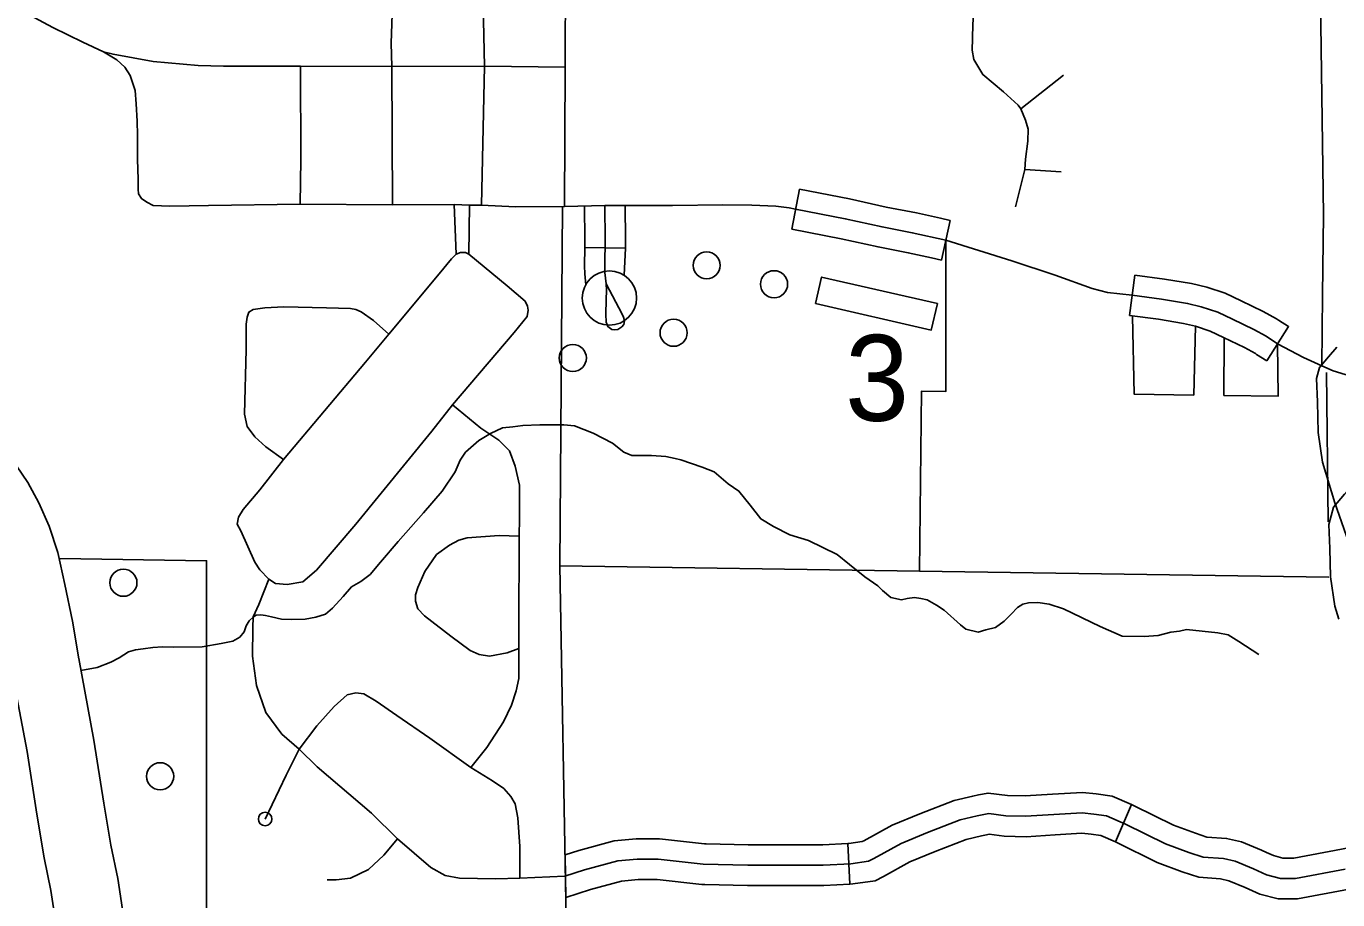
# Model space of a CAD drawing. Extents: x 22866 to 28196, y 1324810 to 1328105.
# Drawn here: x 25920.9 to 26036.8, y 1325997.2 to 1326074.4 of the extents above; entities that cross this region are included whole.
import ezdxf

# ---------------------------------------------------------------- set-up
doc = ezdxf.new("R2010")
doc.units = 0
for name, color, linetype in [('Level 10', 7, 'Continuous'), ('Level 31', 7, 'Continuous'), ('Level 32', 7, 'Continuous'), ('Level 33', 7, 'Continuous'), ('Level 34', 7, 'Continuous'), ('Level 35', 7, 'Continuous'), ('Level 45', 7, 'Continuous'), ('Level 5', 7, 'Continuous'), ('Level 56', 7, 'Continuous'), ('Level 6', 7, 'Continuous')]:
    doc.layers.add(name, color=color, linetype=linetype)

msp = doc.modelspace()

# ---------------------------------------------------------------- linework, layer by layer
at = {"layer": 'Level 10'}
for points in [[(25925.53, 1326018.46), (25924.97, 1326021.79), (25924.28, 1326025.05), (25923.67, 1326027.88), (25922.9, 1326030.2), (25922, 1326032.28), (25921.03, 1326034.05), (25919.52, 1326036.28), (25917.16, 1326038.87), (25913.93, 1326042.62), (25910.26, 1326046.76), (25908.39, 1326048.9)], [(25931.25, 1325982.7), (25930.99, 1325984.86), (25930.2, 1325991), (25928.98, 1325999.05), (25928.37, 1326001.99), (25927.73, 1326005.69), (25926.86, 1326011.28), (25925.52, 1326018.51)], [(25919.62, 1326017.41), (25920.95, 1326010.28), (25921.81, 1326004.72), (25922.47, 1326000.87), (25923.07, 1325997.99), (25924.25, 1325990.17), (25925.03, 1325984.11), (25925.3, 1325981.88), (25931.25, 1325982.7)]]:
    msp.add_lwpolyline(points, dxfattribs=at)
at = {"layer": 'Level 31'}
for p, q in [((25988.55, 1326056.46), (25989.23, 1326060)), ((26018.41, 1326048.83), (26018.87, 1326052.4))]:
    msp.add_line(p, q, dxfattribs=at)
for points in [[(25989.23, 1326060), (25993.65, 1326059.15), (25996.91, 1326058.43), (25999.58, 1326057.91), (26001.7, 1326057.44)], [(25988.89, 1326058.23), (25993.29, 1326057.39), (25996.54, 1326056.67), (25999.21, 1326056.15), (26002.17, 1326055.49)], [(26002.56, 1326057.25), (26001.78, 1326053.73), (26000.91, 1326053.93)], [(26001.7, 1326057.44), (26002.56, 1326057.25)], [(26000.91, 1326053.93), (25998.85, 1326054.39), (25996.18, 1326054.9), (25992.92, 1326055.62), (25988.55, 1326056.46)], [(26018.87, 1326052.4), (26021.5, 1326052.06), (26023.89, 1326051.67), (26025.24, 1326051.35), (26026.88, 1326050.81), (26028.29, 1326050.14), (26030.22, 1326049.2), (26031.4, 1326048.55), (26031.59, 1326048.43)], [(26018.64, 1326050.62), (26021.24, 1326050.28)], [(26021.24, 1326050.28), (26023.54, 1326049.9), (26024.75, 1326049.61), (26026.21, 1326049.13), (26027.51, 1326048.51), (26029.4, 1326047.6), (26030.48, 1326047), (26031.51, 1326046.34)], [(26018.41, 1326048.83), (26020.98, 1326048.5), (26023.18, 1326048.14), (26024.26, 1326047.88), (26025.54, 1326047.46), (26026.73, 1326046.89), (26028.57, 1326046.01), (26029.55, 1326045.46), (26029.65, 1326045.39)], [(26031.59, 1326048.43), (26032.48, 1326047.86), (26030.54, 1326044.82)], [(26029.65, 1326045.39), (26030.54, 1326044.82)]]:
    msp.add_lwpolyline(points, dxfattribs=at)
at = {"layer": 'Level 32'}
for q in [(25970.25, 1326054.86), (25973.74, 1326052.4)]:
    msp.add_line((25973.85, 1326054.8), q, dxfattribs=at)
for points in [[(25970.25, 1326054.86), (25970.26, 1326055.63), (25970.24, 1326058.45)], [(25972.15, 1326051.65), (25973.56, 1326048.94), (25973.67, 1326048.68), (25973.77, 1326048.35), (25973.72, 1326048.05), (25973.53, 1326047.83), (25973.17, 1326047.59), (25972.92, 1326047.57), (25972.65, 1326047.6), (25972.3, 1326047.86), (25972.15, 1326048.26), (25972.11, 1326048.94), (25972.15, 1326050.23), (25972.18, 1326051.09), (25972.15, 1326051.65), (25972.04, 1326052.65), (25972.03, 1326053.24), (25972.06, 1326055.62), (25972.04, 1326058.46)], [(25973.85, 1326054.8), (25973.86, 1326055.61), (25973.84, 1326058.47)], [(25970.35, 1326051.56), (25970.25, 1326052.53), (25970.22, 1326053.22), (25970.25, 1326054.86)], [(26034.94, 1326043.25), (26035.21, 1326044.23), (26036.01, 1326045.19), (26036.74, 1326046.03)], [(26045.13, 1326010.94), (26041.37, 1326019.92), (26039, 1326025.29), (26036.55, 1326032.26), (26035.48, 1326035.87), (26035.09, 1326038.5), (26035.02, 1326041.19), (26034.94, 1326043.25)], [(26036.91, 1326021.97), (26036.56, 1326023.13), (26036.18, 1326025.73), (26036.11, 1326028.23), (26036.03, 1326030.35), (26036.45, 1326031.87), (26037.43, 1326033.04), (26038.09, 1326033.8), (26040.82, 1326031.45)]]:
    msp.add_lwpolyline(points, dxfattribs=at)
msp.add_circle((25972.44, 1326050.38), 2.4, dxfattribs=at)
at = {"layer": 'Level 33'}
for points in [[(26035.42, 1326044.39), (26035.46, 1326050.62), (26035.56, 1326057.75), (26035.32, 1326074.56), (26035.46, 1326085.73), (26035.5, 1326088.16)], [(25953.2, 1326070.87), (25945.13, 1326070.88), (25938.31, 1326070.9), (25936.09, 1326070.95), (25932.09, 1326071.31), (25928.56, 1326071.94), (25927.7, 1326072.15), (25925.88, 1326073.01), (25923.23, 1326074.32), (25919.98, 1326076.04), (25918.96, 1326076.57), (25916.5, 1326078), (25912.93, 1326080.21), (25910.68, 1326081.61)], [(25953.23, 1326079.12), (25953.23, 1326075.5), (25953.15, 1326072.91), (25953.2, 1326070.87)], [(25961.4, 1326070.88), (25961.21, 1326079.04)], [(25968.51, 1326070.79), (25968.55, 1326079.07)], [(26004.84, 1326077.97), (26004.7, 1326076.55), (26004.56, 1326074.6), (26004.53, 1326073.33), (26004.49, 1326072.3), (26004.66, 1326071.48), (26005.45, 1326070.14), (26007.27, 1326068.63), (26008.57, 1326067.43), (26008.81, 1326067.11), (26009.22, 1326066.11), (26009.46, 1326065.32), (26009.43, 1326064.26), (26009.22, 1326062.65), (26009.15, 1326061.75), (26008.33, 1326058.46)], [(25927.7, 1326072.15), (25928.89, 1326071.46), (25929.59, 1326070.81), (25930.08, 1326070.05), (25930.5, 1326068.74), (25930.61, 1326067.55), (25930.7, 1326066.03), (25930.73, 1326064.8), (25930.73, 1326062.66), (25930.77, 1326060.87), (25930.79, 1326060.02), (25930.81, 1326059.6), (25931.06, 1326059.17), (25931.53, 1326058.86), (25932.09, 1326058.57), (25933.59, 1326058.5), (25936.98, 1326058.57)], [(25945.11, 1326058.68), (25945.17, 1326062.64), (25945.13, 1326070.88)], [(25953.2, 1326070.87), (25961.4, 1326070.88), (25968.51, 1326070.79)], [(25953.2, 1326070.87), (25953.27, 1326058.61)], [(25961.4, 1326070.88), (25961.13, 1326058.58)], [(25968.46, 1326058.49), (25968.51, 1326070.79)], [(26008.81, 1326067.11), (26012.58, 1326070.09)], [(26009.15, 1326061.75), (26012.38, 1326061.54)], [(25936.98, 1326058.57), (25945.11, 1326058.68), (25953.27, 1326058.61)], [(25953.27, 1326058.61), (25958.71, 1326058.66), (25960.06, 1326058.6), (25961.13, 1326058.58)], [(25958.9, 1326054.27), (25958.71, 1326058.66)], [(25960.01, 1326054.26), (25960.06, 1326058.6)], [(25964.13, 1326058.46), (25961.13, 1326058.58)], [(25964.13, 1326058.46), (25968.46, 1326058.49), (25972.03, 1326058.57), (25978, 1326058.57), (25982.45, 1326058.61)], [(25982.45, 1326058.61), (25985.04, 1326058.6), (25987.15, 1326058.5), (25988.33, 1326058.35), (25988.89, 1326058.23)], [(26018.64, 1326050.62), (26016.48, 1326050.87), (26015.11, 1326051.21), (26011.85, 1326052.41), (26008.01, 1326053.68), (26002.17, 1326055.49)], [(25943.62, 1326036.11), (25950.88, 1326044.72), (25952.94, 1326047.19), (25957.38, 1326052.53), (25958.48, 1326053.84), (25958.9, 1326054.27), (25959.27, 1326054.42), (25959.72, 1326054.41), (25960.01, 1326054.26), (25963.39, 1326051.47), (25964.99, 1326050.09)], [(25943.62, 1326036.11), (25942.05, 1326037.21), (25941.09, 1326038.1), (25940.4, 1326039.02), (25940.19, 1326040.11), (25940.33, 1326045.84), (25940.31, 1326048.07), (25940.4, 1326048.69), (25940.57, 1326049.14), (25940.95, 1326049.38), (25941.98, 1326049.52), (25943.66, 1326049.61), (25947.43, 1326049.52), (25949.56, 1326049.45), (25950.02, 1326049.36), (25950.49, 1326049.16), (25951.57, 1326048.38), (25952.94, 1326047.19)], [(25958.56, 1326040.93), (25964.03, 1326047.34), (25965.17, 1326048.75), (25965.24, 1326049.3), (25965.2, 1326049.66), (25964.99, 1326050.09)], [(26054.83, 1326048.54), (26054.32, 1326048.64), (26053.57, 1326048.64), (26052.25, 1326048.48), (26050.57, 1326047.95), (26048.55, 1326046.92), (26046.66, 1326046), (26044.86, 1326045.19), (26042.26, 1326043.98), (26041.66, 1326043.87), (26040.85, 1326043.63), (26039.76, 1326043.49), (26038.76, 1326043.53), (26037.49, 1326043.63), (26036.43, 1326043.94), (26035.42, 1326044.39), (26033.79, 1326045.12), (26031.51, 1326046.34)], [(25943.62, 1326036.11), (25941.53, 1326033.42), (25940.06, 1326031.67), (25939.66, 1326031), (25939.52, 1326030.38), (25939.84, 1326029.79), (25941.09, 1326027.02), (25941.53, 1326026.35), (25942.34, 1326025.5), (25942.92, 1326025.14), (25943.95, 1326025.05), (25945.33, 1326025.28), (25946.54, 1326026.31), (25950.02, 1326030.38), (25956.73, 1326038.6), (25958.56, 1326040.93)], [(25958.56, 1326040.93), (25961.06, 1326038.88), (25962.67, 1326037.8), (25963.61, 1326036.87), (25964.1, 1326035.52), (25964.5, 1326033.82), (25964.5, 1326030.92), (25964.46, 1326029.31)], [(25964.46, 1326029.31), (25962.69, 1326029.37), (25959.85, 1326029.16), (25959.13, 1326028.96), (25958.3, 1326028.51), (25957.14, 1326027.69), (25956.11, 1326026.18), (25955.49, 1326024.77), (25955.29, 1326024.12), (25955.29, 1326023.57), (25955.49, 1326022.88), (25956.08, 1326022.27), (25958.41, 1326020.48), (25960.12, 1326019.21), (25960.91, 1326018.84), (25961.83, 1326018.7), (25963.41, 1326019.01), (25964.44, 1326019.39)], [(25964.46, 1326029.31), (25964.44, 1326021.07), (25964.44, 1326019.39), (25964.44, 1326016.74), (25964.2, 1326015.65), (25963.79, 1326014.38), (25963.07, 1326012.9), (25961.59, 1326010.64), (25960.19, 1326008.85)], [(25945.01, 1326010.49), (25943.47, 1326011.81), (25942.07, 1326013.73), (25941.24, 1326016.1), (25940.87, 1326018.7), (25940.9, 1326021.21), (25940.93, 1326022.17), (25941.45, 1326023.27), (25942.34, 1326025.5)], [(25960.19, 1326008.85), (25956.56, 1326011.45), (25953.65, 1326013.47), (25951.83, 1326014.71), (25950.74, 1326015.36), (25950.02, 1326015.46), (25949.26, 1326015.29), (25948.1, 1326014.26), (25946.56, 1326012.55), (25945.01, 1326010.49)], [(25945.01, 1326010.49), (25943.85, 1326008.17), (25942, 1326004.3)], [(25953.71, 1326002.56), (25951.39, 1326004.83), (25946.59, 1326008.91), (25945.01, 1326010.49)], [(25960.19, 1326008.85), (25962.11, 1326007.67), (25963.1, 1326006.99), (25963.72, 1326006.3), (25964.1, 1326005.65), (25964.34, 1326004.42), (25964.51, 1326001.88), (25964.51, 1325999.06)], [(25953.71, 1326002.56), (25952.49, 1326001.11), (25951.15, 1325999.84), (25949.54, 1325999.08), (25948.27, 1325998.91), (25947.48, 1325998.91)], [(25964.51, 1325999.06), (25962.38, 1325999), (25959.19, 1325999.06), (25957.93, 1325999.3), (25956.66, 1326000.02), (25953.71, 1326002.56)], [(25964.51, 1325999.06), (25968.48, 1325999.24)]]:
    msp.add_lwpolyline(points, dxfattribs=at)
msp.add_circle((25942, 1326004.3), 0.6, dxfattribs=at)
at = {"layer": 'Level 34'}
msp.add_lwpolyline([(25972.03, 1326058.57), (25972.04, 1326058.46)], dxfattribs=at)
at = {"layer": 'Level 35'}
for points in [[(25949.63, 1326024.83), (25950.46, 1326025.32), (25951.3, 1326025.94), (25952.21, 1326027.02), (25953.76, 1326028.85), (25956, 1326031.38), (25957.65, 1326033.29), (25958.8, 1326035), (25959.24, 1326036.04), (25959.71, 1326036.74), (25960.89, 1326037.79), (25961.93, 1326038.39), (25962.98, 1326038.89), (25963.89, 1326038.99), (25964.78, 1326039.1), (25966.27, 1326039.17), (25968.41, 1326039.17), (25969.35, 1326039.07), (25971, 1326038.44), (25972.72, 1326037.55), (25973.72, 1326036.74), (25974.42, 1326036.45), (25975.16, 1326036.45), (25976.15, 1326036.45), (25977.43, 1326036.35), (25978.24, 1326036.19), (25978.76, 1326036.06), (25980.64, 1326035.41), (25981.69, 1326035.01), (25982.92, 1326033.94), (25983.89, 1326033.31), (25984.88, 1326032.06), (25985.82, 1326030.85), (25986.94, 1326030.17), (25988.38, 1326029.44), (25990.03, 1326028.92), (25991.3, 1326028.32), (25992.56, 1326027.7), (25993.65, 1326026.81), (25995.01, 1326025.73), (25996.16, 1326024.92), (25996.58, 1326024.5), (25997.31, 1326023.88), (25998.25, 1326023.69), (25998.75, 1326023.8), (25999.4, 1326023.88), (25999.98, 1326023.8), (26000.53, 1326023.69), (26001.36, 1326023.22), (26002.04, 1326022.78), (26003.48, 1326021.47), (26003.95, 1326021.08), (26005.04, 1326020.82), (26005.72, 1326021.02), (26006.56, 1326021.23), (26007.34, 1326021.81), (26007.95, 1326022.41), (26008.52, 1326023.01), (26008.97, 1326023.3), (26009.49, 1326023.41), (26010.3, 1326023.46), (26011.32, 1326023.3), (26012.57, 1326022.88), (26015.81, 1326021.34), (26017.75, 1326020.48), (26019.71, 1326020.45), (26020.94, 1326020.53), (26022.06, 1326020.82), (26022.84, 1326020.92), (26023.45, 1326021.05), (26026.21, 1326020.77), (26027.13, 1326020.59), (26028.07, 1326020.01), (26029.84, 1326018.86)], [(25928.35, 1326018.17), (25929.09, 1326018.55), (25929.92, 1326019.08), (25930.55, 1326019.26), (25931.23, 1326019.34), (25932.07, 1326019.47), (25932.93, 1326019.52), (25933.9, 1326019.49), (25936.43, 1326019.52), (25938.1, 1326019.81), (25939.15, 1326020.02), (25939.75, 1326020.38), (25940.14, 1326020.85), (25940.33, 1326021.4), (25940.59, 1326021.82), (25940.98, 1326022.19), (25941.21, 1326022.32), (25941.61, 1326022.35), (25942.02, 1326022.29), (25942.55, 1326022.19), (25943.44, 1326021.98), (25944.33, 1326021.95), (25945.53, 1326021.98), (25946.49, 1326022.16), (25947.33, 1326022.42), (25947.96, 1326022.95), (25948.9, 1326023.97), (25949.63, 1326024.83)], [(25925.72, 1326017.43), (25927.15, 1326017.7), (25928.35, 1326018.17)]]:
    msp.add_lwpolyline(points, dxfattribs=at)
at = {"layer": 'Level 45'}
for p, q in [((26017.18, 1326002.27), (26018.6, 1326005.57)), ((25993.7, 1325998.54), (25993.5, 1326002.14)), ((25968.57, 1325997.37), (25968.51, 1326001.14))]:
    msp.add_line(p, q, dxfattribs=at)
for points in [[(25993.5, 1326002.14), (25993.61, 1326002.14), (25994.78, 1326002.3), (25994.94, 1326002.38), (25997.44, 1326003.76), (25999.88, 1326004.77), (26002.9, 1326005.95), (26004.56, 1326006.33), (26005.05, 1326006.43)], [(26005.05, 1326006.43), (26005.91, 1326006.6), (26007.62, 1326006.37), (26009.18, 1326006.34), (26011.61, 1326006.5), (26014.27, 1326006.65), (26015.48, 1326006.53), (26016.87, 1326006.31), (26018.6, 1326005.57)], [(26018.6, 1326005.57), (26018.81, 1326005.48), (26022.29, 1326003.76), (26024.26, 1326003.05), (26025.26, 1326002.71), (26027, 1326002.58), (26028.3, 1326002.28), (26030.08, 1326001.55), (26030.51, 1326001.35)], [(25995.8, 1326000.8), (25998.22, 1326002.13), (26000.55, 1326003.1), (26003.43, 1326004.23), (26004.94, 1326004.57), (26005.97, 1326004.78), (26007.48, 1326004.57), (26009.22, 1326004.54), (26011.73, 1326004.71), (26014.23, 1326004.84), (26015.26, 1326004.74), (26016.37, 1326004.57), (26018.05, 1326003.85), (26021.58, 1326002.1), (26023.67, 1326001.35), (26024.91, 1326000.93), (26026.72, 1326000.8), (26027.75, 1326000.56), (26029.36, 1325999.9), (26030.53, 1325999.36), (26031.76, 1325999.05), (26033.1, 1325999.05), (26037.48, 1325999.87)], [(25968.51, 1326001.14), (25969.73, 1326001.53), (25972.86, 1326002.37), (25974.81, 1326002.56), (25976.85, 1326002.56), (25980.85, 1326002.11), (25980.98, 1326002.11)], [(25993.7, 1325998.54), (25993.94, 1325998.56), (25995.92, 1325998.82), (25996.67, 1325999.23), (25999, 1326000.51), (26001.23, 1326001.43), (26003.96, 1326002.5), (26005.32, 1326002.81), (26005.76, 1326002.9)], [(26005.76, 1326002.9), (26006.02, 1326002.95), (26007.34, 1326002.77), (26009.27, 1326002.73), (26011.84, 1326002.91), (26014.19, 1326003.04), (26015.03, 1326002.96), (26015.87, 1326002.83), (26017.18, 1326002.27)], [(25980.98, 1326002.11), (25984.69, 1326002.01), (25987.33, 1326002.01), (25991.29, 1326002.01), (25993.5, 1326002.14)], [(26017.18, 1326002.27), (26017.3, 1326002.21), (26020.87, 1326000.44), (26023.08, 1325999.64), (26024.55, 1325999.16), (26026.45, 1325999.01), (26027.2, 1325998.84), (26028.64, 1325998.25), (26028.97, 1325998.1)], [(26030.51, 1326001.35), (26031.13, 1326001.06), (26031.98, 1326000.85), (26032.93, 1326000.85), (26037.15, 1326001.64), (26041.02, 1326002.37), (26041.95, 1326002.47)], [(25968.48, 1325999.24), (25970.24, 1325999.8), (25973.19, 1326000.59), (25974.9, 1326000.76), (25976.75, 1326000.76), (25980.73, 1326000.32), (25984.67, 1326000.21), (25987.33, 1326000.21), (25991.34, 1326000.21), (25993.78, 1326000.35), (25995.35, 1326000.56), (25995.8, 1326000.8)], [(25968.57, 1325997.37), (25970.75, 1325998.07), (25973.51, 1325998.81), (25974.99, 1325998.96), (25976.65, 1325998.96), (25980.6, 1325998.52), (25980.88, 1325998.51)], [(25980.88, 1325998.51), (25984.64, 1325998.41), (25987.33, 1325998.41), (25991.39, 1325998.41), (25993.7, 1325998.54)], [(26028.97, 1325998.1), (26029.92, 1325997.65), (26031.54, 1325997.25), (26033.26, 1325997.25), (26037.82, 1325998.1), (26041.55, 1325998.81), (26042.34, 1325998.89)]]:
    msp.add_lwpolyline(points, dxfattribs=at)
at = {"layer": 'Level 5'}
msp.add_lwpolyline([(25999.85, 1326026.22), (25968.05, 1326026.69)], dxfattribs=at)
at = {"layer": 'Level 56'}
msp.add_lwpolyline([(25990.65, 1326049.9), (25991.19, 1326052.24), (26001.43, 1326049.89), (26000.89, 1326047.55)], close=True, dxfattribs=at)
for centre in [(25981.03, 1326053.27), (25986.99, 1326051.6), (25978.11, 1326047.31), (25969.2, 1326045.08), (25929.47, 1326025.2), (25932.72, 1326008.08)]:
    msp.add_circle(centre, 1.2, dxfattribs=at)
at = {"layer": 'Level 6'}
for points in [[(25968.28, 1326058.47), (25968.05, 1326026.69), (25968.61, 1325995.38), (25936.82, 1325995.75), (25936.83, 1326027.14), (25923.85, 1326027.33)], [(26036.02, 1326025.69), (25999.85, 1326026.22), (26000.01, 1326042.14), (26002.17, 1326042.11), (26002.17, 1326055.49)], [(26018.69, 1326048.79), (26018.83, 1326041.87), (26024.09, 1326041.8), (26024.26, 1326047.88)], [(26026.78, 1326046.87), (26026.76, 1326041.76), (26031.54, 1326041.69), (26031.51, 1326046.33)], [(26035.83, 1326043.78), (26035.97, 1326030.6)]]:
    msp.add_lwpolyline(points, dxfattribs=at)

# ---------------------------------------------------------------- texts
at = {"layer": 'Level 56'}
msp.add_text('3', height=7.6, dxfattribs=at).set_placement((25993.27, 1326039.52))

doc.saveas('drawing.dxf')
